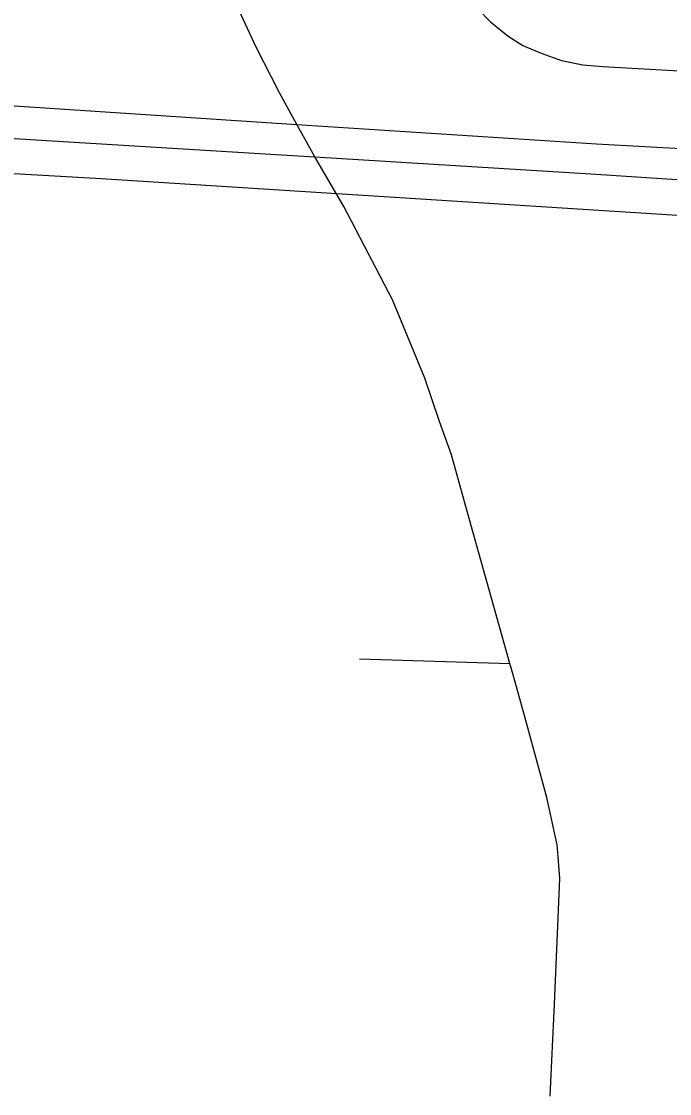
# Model space of a CAD drawing. Extents: x 208586767.6 to 208586821.4, y -134301046.9 to -134301022.9.
# Drawn here: x 208586783.346 to 208586783.673, y -134301025.092 to -134301024.552 of the extents above; entities that cross this region are included whole.
import ezdxf

# ---------------------------------------------------------------- set-up
doc = ezdxf.new("R2010")
doc.units = 0
for name, color, linetype in [('GM_X_City_Street', 7, 'Continuous'), ('GM_X_Corporation', 7, 'Continuous'), ('GM_X_State_Route', 7, 'Continuous')]:
    doc.layers.add(name, color=color, linetype=linetype)

msp = doc.modelspace()

# ---------------------------------------------------------------- linework, layer by layer
at = {"layer": 'GM_X_City_Street'}
msp.add_line((208586783.51688, -134301024.87314), (208586783.59251, -134301024.87541), dxfattribs=at)
msp.add_lwpolyline([(208586783.57633, -134301024.54532), (208586783.58282, -134301024.55198), (208586783.5917, -134301024.55921), (208586783.59917, -134301024.56393), (208586783.60831, -134301024.56786), (208586783.61866, -134301024.57154), (208586783.62938, -134301024.57376), (208586783.6394, -134301024.57446), (208586783.69872, -134301024.57796)], dxfattribs=at)
at = {"layer": 'GM_X_Corporation'}
msp.add_lwpolyline([(208586783.93454, -134301024.14804), (208586783.90663, -134301024.66431), (208586783.3866, -134301024.63108), (208586782.87905, -134301024.60207), (208586782.90964, -134301024.07673)], close=True, dxfattribs=at)
at = {"layer": 'GM_X_State_Route'}
msp.add_line((208586783.25076, -134301024.60513), (208586783.47759, -134301024.6191), dxfattribs=at)
for points in [[(208586783.49184, -134301024.61559), (208586783.48529, -134301024.60378), (208586783.47646, -134301024.58783), (208586783.46451, -134301024.56439), (208586783.4508, -134301024.53455), (208586783.44357, -134301024.514), (208586783.44011, -134301024.50315), (208586783.42992, -134301024.46188), (208586783.42664, -134301024.44956), (208586783.41061, -134301024.36337), (208586783.40932, -134301024.35129), (208586783.40824, -134301024.33446), (208586783.40867, -134301024.31095), (208586783.41083, -134301024.27626)], [(208586783.24363, -134301024.58781), (208586783.48529, -134301024.60378), (208586783.63624, -134301024.61348), (208586783.70935, -134301024.61746), (208586783.7509, -134301024.62078), (208586783.78513, -134301024.62532), (208586783.82002, -134301024.6308), (208586783.86104, -134301024.64001), (208586783.90885, -134301024.65514), (208586783.96785, -134301024.67685), (208586784.00722, -134301024.69531), (208586784.02193, -134301024.70266), (208586784.05641, -134301024.72224), (208586784.08872, -134301024.74266), (208586784.12359, -134301024.76679), (208586784.16682, -134301024.8024), (208586784.18785, -134301024.82151), (208586784.21066, -134301024.84388), (208586784.23128, -134301024.86603), (208586784.25453, -134301024.89345), (208586784.29189, -134301024.94024), (208586784.33085, -134301024.98973)], [(208586783.57293, -134301024.80533), (208586783.56313, -134301024.77029), (208586783.55712, -134301024.75345), (208586783.54977, -134301024.73166), (208586783.53339, -134301024.69207), (208586783.50894, -134301024.64506), (208586783.49435, -134301024.62014), (208586783.49184, -134301024.61559)], [(208586783.47759, -134301024.6191), (208586783.49435, -134301024.62014), (208586783.63339, -134301024.62861), (208586783.70993, -134301024.63365), (208586783.75095, -134301024.63694), (208586783.78494, -134301024.64133), (208586783.82026, -134301024.64769), (208586783.86127, -134301024.6569), (208586783.90909, -134301024.67204), (208586783.93524, -134301024.68107), (208586783.97223, -134301024.69581), (208586784.01121, -134301024.71494), (208586784.05231, -134301024.73761), (208586784.09003, -134301024.76218), (208586784.11876, -134301024.78324), (208586784.13988, -134301024.8007)], [(208586783.59416, -134301024.8812), (208586783.59251, -134301024.87541), (208586783.57293, -134301024.80533)], [(208586783.6169, -134301024.97286), (208586783.61642, -134301024.96684), (208586783.6112, -134301024.94294), (208586783.6002, -134301024.90241), (208586783.59416, -134301024.8812)], [(208586783.61281, -134301025.09355), (208586783.61504, -134301025.04708), (208586783.61779, -134301024.98388), (208586783.6169, -134301024.97286)]]:
    msp.add_lwpolyline(points, dxfattribs=at)

doc.saveas('drawing.dxf')
